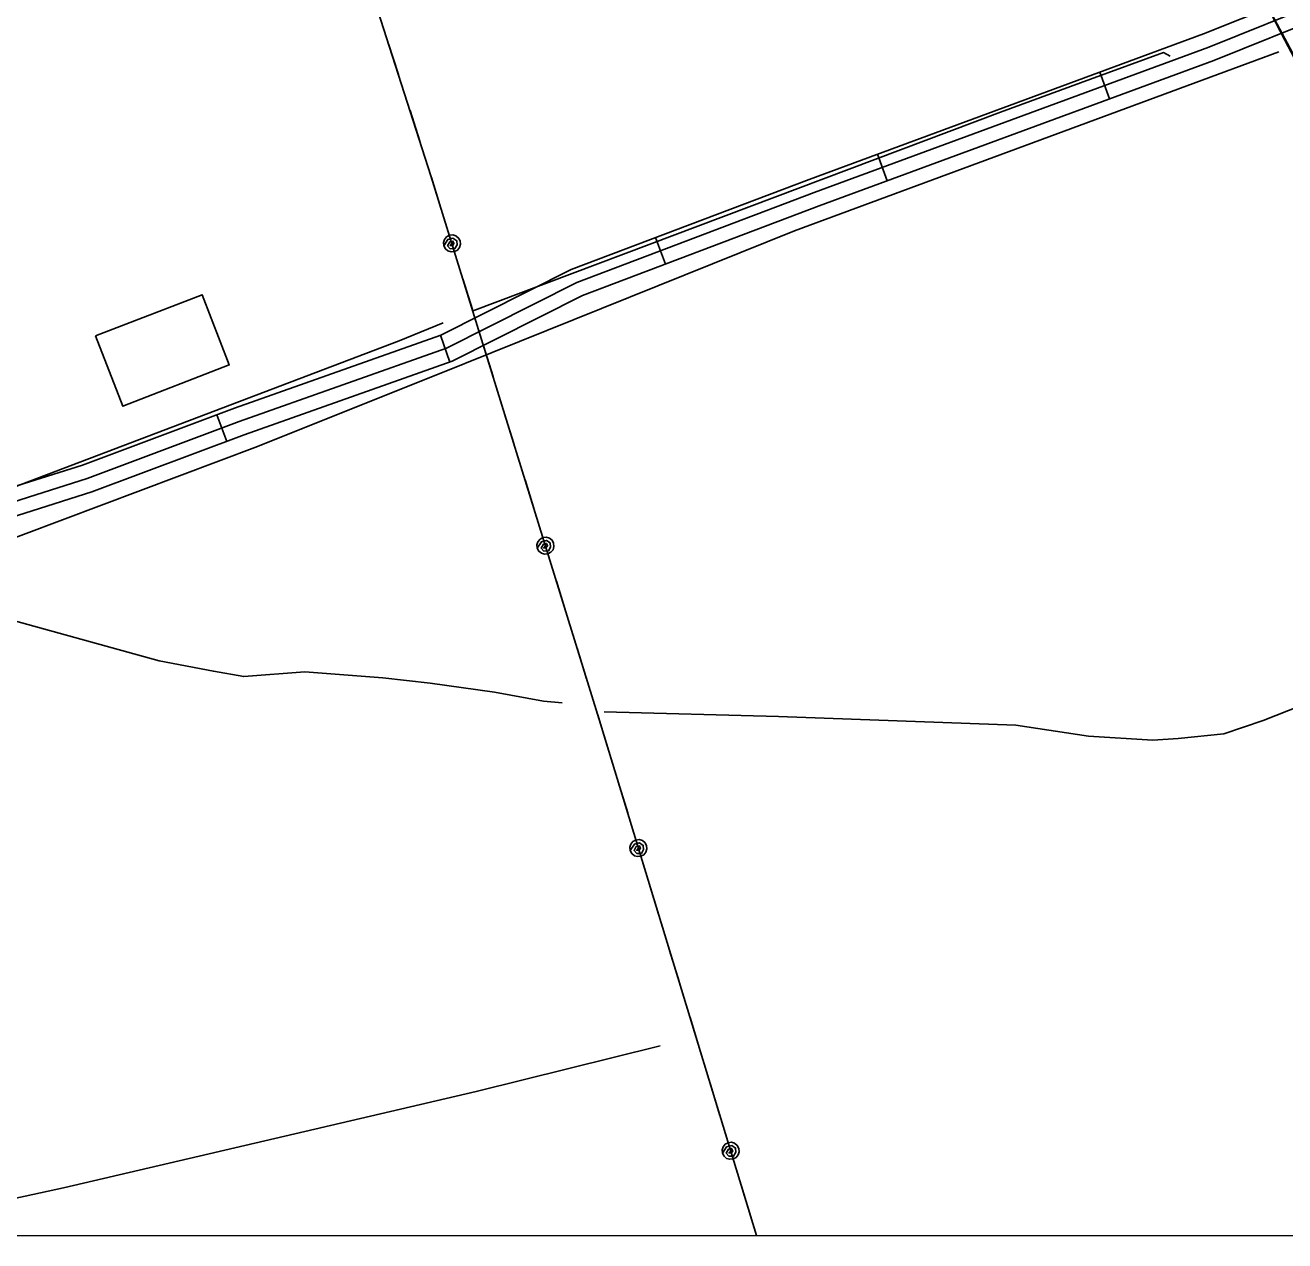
# Model space of a CAD drawing. Extents: x 3271442 to 3309282, y 752266 to 777610.
# Drawn here: x 3281646 to 3282976, y 757638 to 758921 of the extents above; entities that cross this region are included whole.
import ezdxf

# ---------------------------------------------------------------- set-up
doc = ezdxf.new("R2010")
doc.units = 0
for name, color, linetype in [('V-BLDG-OTLN', 7, 'Continuous'), ('V-GRID-FRAM', 7, 'Continuous'), ('V-RAIL-TRAK', 7, 'Continuous'), ('V-ROAD-CNTR', 7, 'Continuous'), ('V-TOPO-SHOR', 7, 'Continuous'), ('V-UTIL-LINE', 7, 'Continuous')]:
    doc.layers.add(name, color=color, linetype=linetype)

msp = doc.modelspace()

# ---------------------------------------------------------------- linework, layer by layer
at = {"layer": 'V-BLDG-OTLN'}
msp.add_lwpolyline([(3281720.8, 758593.3), (3281833.1, 758636.9), (3281861.9, 758562.8), (3281749.6, 758519.2)], close=True, dxfattribs=at)
at = {"layer": 'V-GRID-FRAM'}
msp.add_lwpolyline([(3275591.3, 775827.4), (3307043.5, 775836.6), (3307056.7, 757650.8), (3275588.7, 757641.7), (3275591.3, 775827.4)], dxfattribs=at)
at = {"layer": 'V-RAIL-TRAK'}
msp.add_lwpolyline([(3283548.1, 757644), (3283531.8, 757704.4), (3283489.6, 757836.6), (3283430.4, 757998.5), (3283369.2, 758143.7), (3283305.6, 758276.6), (3283244.5, 758396.3), (3283128.2, 758616.7), (3282975.9, 758905.4), (3282961, 758933.9), (3282846.4, 759151.6), (3282675.5, 759475.3)], dxfattribs=at)
at = {"layer": 'V-ROAD-CNTR'}
for p, q in [((3282954, 758912), (3282954.1, 758912)), ((3282790.7, 758843.5), (3282780.4, 758871.7)), ((3282556.2, 758757), (3282545.8, 758785.2)), ((3282322.3, 758669.1), (3282311.6, 758697.2)), ((3282094.6, 758565.8), (3282084.6, 758594)), ((3281859.4, 758482), (3281848.9, 758510.1))]:
    msp.add_line(p, q, dxfattribs=at)
for points in [[(3281661.2, 761410.7), (3281877.3, 760997.6), (3282056.3, 760659.9), (3282250.8, 760283.5), (3282415.3, 759970.5), (3282620.5, 759583.3), (3282874.5, 759096.9), (3283005, 758852.9), (3283121.9, 758631.6), (3283211.6, 758466.4), (3283271.5, 758351.6), (3283316, 758260.4), (3283364.8, 758166.5), (3283397.9, 758090), (3283446.7, 757970.9), (3283502, 757821.2), (3283536.5, 757705.1), (3283551.4, 757646.8)], [(3283773.4, 759218.9), (3283722.7, 759223.2), (3283375.8, 759093.3), (3283010.9, 758960.7), (3282890.1, 758912.1), (3282473.8, 758758.6), (3282222.7, 758663.5), (3282085.2, 758594.3), (3281867.3, 758517), (3281707, 758457), (3281582.4, 758417.7)], [(3283772.1, 759203.9), (3283724.8, 759208), (3283380.9, 759079.2), (3283016.2, 758946.7), (3282895.5, 758898.1), (3282479.1, 758744.6), (3282228.7, 758649.7), (3282091.1, 758580.4), (3281872.4, 758502.9), (3281711.8, 758442.8), (3281586.5, 758403.2)], [(3283770.8, 759189), (3283726.9, 759192.7), (3283386.1, 759065.1), (3283021.6, 758932.7), (3282900.9, 758884.1), (3282484.3, 758730.5), (3282234.8, 758636), (3282097, 758566.6), (3281877.6, 758488.8), (3281716.7, 758428.7), (3281590.6, 758388.8)]]:
    msp.add_lwpolyline(points, dxfattribs=at)
at = {"layer": 'V-TOPO-SHOR'}
for points in [[(3282969.3, 758893.1), (3282458.4, 758704.3), (3282110.5, 758564.2), (3281891.7, 758476.7), (3281603.1, 758368.2), (3281517.1, 758343.9), (3281445.5, 758328.4), (3281357.9, 758320.2), (3281304.3, 758326)], [(3282118.1, 758619.6), (3282675.7, 758829.4), (3282770.7, 758864.4), (3282847.8, 758892.4), (3282854.9, 758888.7)], [(3281317.3, 758381.3), (3281408.4, 758377), (3281453.1, 758383.8), (3281462.1, 758387.3), (3281535.6, 758413.5), (3281553.5, 758420.5), (3281564.2, 758416.8), (3281569.5, 758415), (3281598.2, 758420.1), (3282041, 758588), (3282087.6, 758607.3)], [(3281291.5, 758290.4), (3281431, 758303.5), (3281559.8, 758313.2), (3281788, 758250.5), (3281845.1, 758239.3), (3281877.2, 758233.7), (3281941.6, 758238.6), (3282023.8, 758232.5), (3282073.8, 758226.7), (3282141.6, 758217.2), (3282193.4, 758207.9), (3282213, 758205.9)], [(3282257.6, 758196.6), (3282441.6, 758191.5), (3282691.8, 758182.3), (3282768.5, 758171), (3282836.4, 758166.8), (3282863.2, 758168.4), (3282911.5, 758173.4), (3282952.8, 758187.3), (3283148.2, 758264.4), (3283169.7, 758274.9), (3283212.8, 758297.8), (3283261.3, 758324.2)], [(3281429, 757638.1), (3281686.9, 757694.1), (3282122.3, 757795.7), (3282316.5, 757844)]]:
    msp.add_lwpolyline(points, dxfattribs=at)
at = {"layer": 'V-UTIL-LINE'}
for points in [[(3279007.8, 765874.5), (3279354.3, 765391.5), (3279687.8, 764906.1), (3279981.8, 764398.1), (3280293.1, 763854.3), (3280575.1, 763339.8), (3280779.7, 762774.9), (3281005.9, 762220.7), (3281173.7, 761647.9), (3281355.9, 761062.2), (3281532.2, 760488.9), (3281714, 759910), (3281890.6, 759335.6), (3282074.7, 758762.4), (3282253.7, 758183.8), (3282418.2, 757643.6)], [(3282040.4, 758869.3), (3282030, 758901.6)], [(3282063.1, 758798.8), (3282052.7, 758831.2)], [(3282085.3, 758728.2), (3282075.3, 758760.7)], [(3282096.9, 758691), (3282095.1, 758688.7), (3282097.4, 758688.6), (3282099, 758690.8), (3282097.9, 758693.5), (3282094.6, 758692.6), (3282092.3, 758688.5), (3282095.1, 758685.3), (3282100, 758685.5), (3282102.3, 758689.4), (3282102, 758693.9), (3282097.9, 758696.5), (3282092.6, 758695.2), (3282088.3, 758688.3), (3282089.9, 758685.2), (3282092.6, 758683), (3282096, 758682), (3282099.5, 758682.4), (3282102.6, 758684), (3282104.8, 758686.8), (3282105.8, 758690.1), (3282105.4, 758693.6), (3282103.8, 758696.7), (3282101.1, 758698.9), (3282097.7, 758699.9), (3282094.2, 758699.6), (3282091.1, 758697.9), (3282088.9, 758695.2), (3282087.9, 758691.8), (3282088.3, 758688.3)], [(3282118.4, 758621.2), (3282108.4, 758653.7)], [(3282140.3, 758550.5), (3282130.2, 758583)], [(3282162.1, 758479.8), (3282152.1, 758512.3)], [(3282184, 758409.2), (3282174, 758441.6)], [(3282195.5, 758371.9), (3282193.8, 758369.6), (3282196.1, 758369.5), (3282197.7, 758371.7), (3282196.5, 758374.4), (3282193.3, 758373.5), (3282191, 758369.4), (3282193.8, 758366.3), (3282198.7, 758366.4), (3282201, 758370.3), (3282200.6, 758374.8), (3282196.6, 758377.4), (3282191.3, 758376.1), (3282186.9, 758369.2), (3282188.6, 758366.1), (3282191.3, 758363.9), (3282194.7, 758362.9), (3282198.2, 758363.3), (3282201.3, 758365), (3282203.5, 758367.7), (3282204.5, 758371.1), (3282204.1, 758374.5), (3282202.5, 758377.6), (3282199.7, 758379.8), (3282196.4, 758380.8), (3282192.9, 758380.5), (3282189.8, 758378.8), (3282187.6, 758376.1), (3282186.6, 758372.7), (3282186.9, 758369.2)], [(3282217.1, 758302.2), (3282207.1, 758334.6)], [(3282239, 758231.5), (3282228.9, 758263.9)], [(3282260.7, 758160.7), (3282253.7, 758183.8), (3282250.8, 758193.2)], [(3282282.3, 758089.9), (3282272.4, 758122.5)], [(3282293.6, 758052.6), (3282291.9, 758050.4), (3282294.2, 758050.2), (3282295.8, 758052.4), (3282294.7, 758055.1), (3282291.4, 758054.3), (3282289.1, 758050.2), (3282291.9, 758047), (3282296.8, 758047.1), (3282299.1, 758051.1), (3282298.8, 758055.5), (3282294.8, 758058.2), (3282289.4, 758056.9), (3282285, 758050), (3282286.7, 758046.9), (3282289.4, 758044.7), (3282292.8, 758043.7), (3282296.3, 758044), (3282299.4, 758045.7), (3282301.6, 758048.4), (3282302.6, 758051.8), (3282302.3, 758055.2), (3282300.6, 758058.3), (3282297.9, 758060.6), (3282294.5, 758061.6), (3282291, 758061.2), (3282287.9, 758059.6), (3282285.7, 758056.9), (3282284.7, 758053.5), (3282285, 758050)], [(3282314.9, 757982.8), (3282305, 758015.3)], [(3282336.5, 757912), (3282326.6, 757944.5)], [(3282358, 757841.2), (3282348.1, 757873.7)], [(3282379.6, 757770.4), (3282369.7, 757803)], [(3282391, 757733.1), (3282389.2, 757730.9), (3282391.5, 757730.7), (3282393.1, 757732.9), (3282392, 757735.6), (3282388.7, 757734.8), (3282386.4, 757730.7), (3282389.2, 757727.5), (3282394.1, 757727.6), (3282396.4, 757731.6), (3282396.1, 757736), (3282392.1, 757738.7), (3282386.7, 757737.4), (3282382.3, 757730.5), (3282384, 757727.4), (3282386.7, 757725.2), (3282390.1, 757724.2), (3282393.6, 757724.5), (3282396.7, 757726.2), (3282398.9, 757728.9), (3282399.9, 757732.2), (3282399.6, 757735.7), (3282397.9, 757738.8), (3282395.2, 757741.1), (3282391.8, 757742.1), (3282388.3, 757741.7), (3282385.2, 757740.1), (3282383, 757737.3), (3282382, 757734), (3282382.3, 757730.5)], [(3282412.2, 757663.3), (3282402.3, 757695.8)]]:
    msp.add_lwpolyline(points, dxfattribs=at)

doc.saveas('drawing.dxf')
